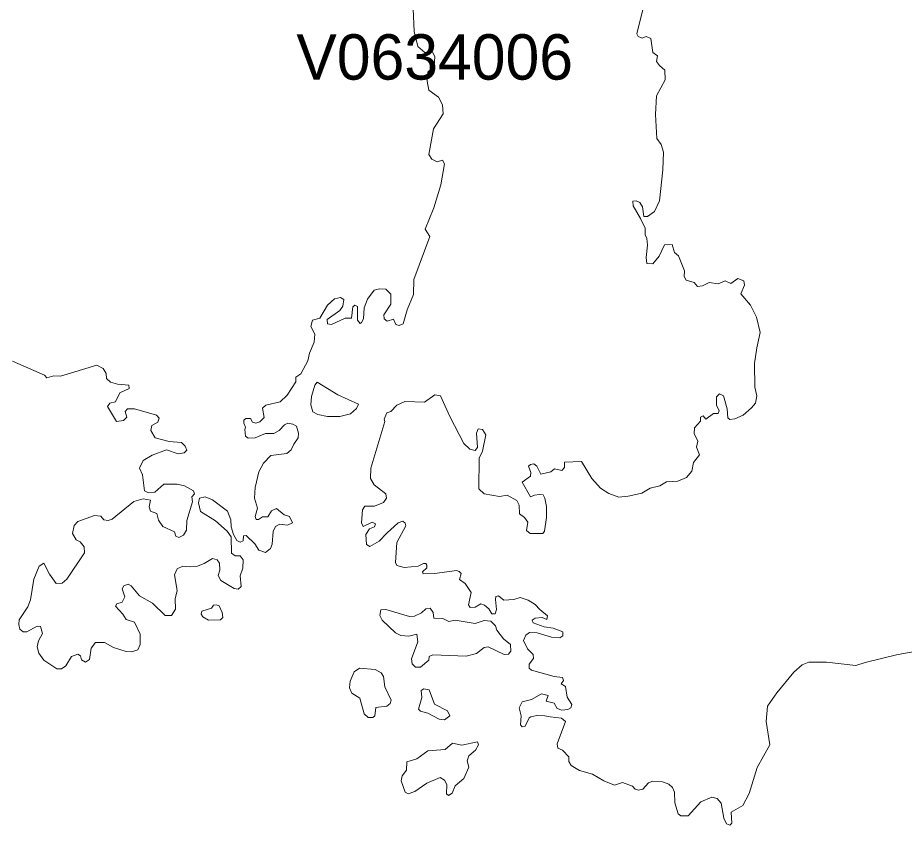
# Model space of a CAD drawing. Extents: x 369010 to 735936, y 6377141 to 6616555.
# Drawn here: x 456758 to 458712, y 6478740 to 6480521 of the extents above; entities that cross this region are included whole.
import ezdxf
from ezdxf.enums import TextEntityAlignment as Align

# ---------------------------------------------------------------- set-up
doc = ezdxf.new("R2010")
doc.units = 0
doc.header["$LTSCALE"] = 40
doc.layers.add('3', color=7, linetype='Continuous', lineweight=13)
doc.layers.add('4', color=7, linetype='Continuous')

msp = doc.modelspace()

# ---------------------------------------------------------------- linework, layer by layer
at = {"layer": '3'}
for points in [[(458142.05, 6480562.95), (458122.85, 6480485.16), (458126, 6480478.87), (458134.44, 6480475.73), (458143.38, 6480478.87), (458153.47, 6480475.06), (458158.11, 6480443.62), (458168.04, 6480436.67), (458166.38, 6480424.25)], [(457265.71, 6479593.09), (457259.92, 6479597.73), (457258.43, 6479612.13), (457260.25, 6479617.42), (457256.77, 6479626.36), (457256.77, 6479632.98), (457261.08, 6479636.46), (457271.34, 6479636.46), (457275.64, 6479628.68), (457282.92, 6479626.03), (457291.53, 6479629.17), (457301.46, 6479639.1), (457297.65, 6479659.29), (457304.93, 6479666.25), (457336.38, 6479673.2), (457351.77, 6479688.26), (457371.14, 6479717.39), (457371.14, 6479727.81), (457382.39, 6479735.26), (457397.45, 6479764.22), (457400.93, 6479780.94), (457411.68, 6479804.94), (457412.84, 6479822.32), (457403.91, 6479839.36), (457407.71, 6479853.27), (457424.1, 6479858.23), (457440.98, 6479886.53), (457456.54, 6479900.93), (457469.78, 6479903.25), (457477.06, 6479898.94), (457474.74, 6479884.55), (457467.79, 6479874.62), (457440.32, 6479854.75), (457440.98, 6479845.49), (457449.92, 6479844.33), (457479.71, 6479858.23), (457494.11, 6479857.9), (457496.75, 6479883.06), (457501.39, 6479886.53), (457506.85, 6479883.88), (457506.85, 6479853.27), (457512.64, 6479846.31), (457516.12, 6479848.63), (457520.25, 6479856.41), (457521.74, 6479881.07), (457529.19, 6479899.77), (457543.43, 6479919.47), (457555.51, 6479922.94), (457569.74, 6479921.78), (457580.66, 6479910.53), (457580.17, 6479888.52), (457565.44, 6479865.18), (457565.93, 6479856.41), (457572.39, 6479851.28), (457586.46, 6479855.58), (457591.75, 6479844.33), (457598.7, 6479841.68), (457607.48, 6479845.16), (457616.41, 6479876.1), (457630.81, 6479909.87), (457631.14, 6479943.13), (457666.23, 6480037.97), (457656.46, 6480054.19), (457675, 6480101.02), (457690.39, 6480151.83), (457698.5, 6480198.67), (457694.53, 6480206.29), (457682.28, 6480202.81), (457670.53, 6480208.27), (457664.08, 6480219.19), (457674.67, 6480275.3), (457696.02, 6480308.9), (457694.03, 6480328.26), (457685.43, 6480344.98), (457664.57, 6480360.87), (457660.27, 6480380.89), (457661.76, 6480400.75), (457675.99, 6480414.99), (457677.15, 6480434.02), (457672.19, 6480445.6), (457655.47, 6480444.11), (457640.08, 6480456.86), (457631.64, 6480490.12), (457629.82, 6480540.11)], [(458166.38, 6480424.25), (458172.67, 6480415.48), (458184.59, 6480404.89), (458185.42, 6480383.71), (458166.38, 6480348.45), (458164.07, 6480307.41), (458167.04, 6480254.28), (458176.31, 6480240.88), (458181.28, 6480223.83), (458179.79, 6480185.43), (458172.67, 6480116.58), (458161.42, 6480092.92), (458145.86, 6480081.99), (458138.25, 6480082.49), (458135.43, 6480103.67), (458129.64, 6480113.11), (458121.2, 6480116.91), (458113.75, 6480115.75), (458114.25, 6480105.66), (458131.13, 6480077.85), (458140.89, 6480056.17), (458140.73, 6480041.77), (458144.54, 6480033.33), (458146.19, 6480018.6), (458143.38, 6479991.46), (458145.03, 6479978.39), (458157.78, 6479977.56), (458171.68, 6479994.61), (458183.59, 6480019.43), (458200.64, 6480020.09), (458205.77, 6480003.05), (458214.71, 6479995.27), (458228.12, 6479962), (458226.96, 6479949.59), (458231.59, 6479941.48), (458249.13, 6479936.84), (458256.25, 6479927.58), (458267.51, 6479929.56), (458282.24, 6479936.84), (458301.93, 6479933.87), (458317.49, 6479939.99), (458329.73, 6479934.53), (458345.29, 6479945.45), (458358.37, 6479939.99), (458360.35, 6479930.72), (458351.91, 6479911.69), (458373.1, 6479886.53), (458386.5, 6479859.89), (458394.28, 6479826.12), (458387.33, 6479792.53), (458382.03, 6479758.1), (458382.86, 6479705.8), (458387.5, 6479686.44), (458384.02, 6479670.22), (458375.41, 6479660.45), (458356.88, 6479644.23), (458338.67, 6479636.12), (458327.91, 6479634.47), (458323.28, 6479637.94), (458322.12, 6479657.81), (458313.85, 6479686.44), (458305.07, 6479691.07), (458298.29, 6479684.78), (458298.29, 6479666.25), (458304.41, 6479653.5), (458302.1, 6479647.71), (458291.34, 6479647.38), (458274.95, 6479635.3), (458269.16, 6479642.25), (458263.04, 6479639.93), (458262.71, 6479630.99), (458250.13, 6479616.26), (458249.3, 6479603.52), (458257.41, 6479586.47), (458254.26, 6479573.4), (458260.55, 6479556.68), (458247.81, 6479539.3), (458243.84, 6479520.77), (458231.92, 6479506.37), (458213.05, 6479498.26), (458188.39, 6479497.1), (458173.17, 6479488.16), (458151.98, 6479483.2), (458133.45, 6479472.28), (458103.49, 6479465.32), (458083.3, 6479463.34), (458061.12, 6479471.61), (458042.92, 6479483.2), (458023.55, 6479504.38), (458000.38, 6479541.95), (457963.47, 6479540.13), (457962.98, 6479528.88), (457957.19, 6479522.26), (457941.3, 6479525.4), (457932.86, 6479518.78), (457911.18, 6479514.15), (457902.24, 6479531.86), (457895.62, 6479536.66), (457888, 6479535), (457884.03, 6479531.86)], [(456746.69, 6479763.07), (456817.36, 6479732.45), (456822.66, 6479726.32), (456837.88, 6479730.46), (456852.45, 6479729.8), (456932.72, 6479754.62), (456946.62, 6479747.18), (456953.24, 6479735.92), (456953.9, 6479724.67), (456962.51, 6479716.56), (456977.73, 6479712.42), (457002.89, 6479710.44)], [(457002.89, 6479710.44), (457003.72, 6479702.66), (456983.19, 6479693.06), (456973.93, 6479673.69), (456961.51, 6479670.55), (456956.05, 6479663.1), (456975.75, 6479629.83), (456990.97, 6479632.15), (456998.59, 6479639.93), (456995.11, 6479652.34), (457000.24, 6479658.14), (457015.3, 6479657.81), (457064.13, 6479643.74), (457069.92, 6479637.28), (457067.1, 6479628.35), (457053.53, 6479621.39), (457051.22, 6479610.47), (457061.31, 6479594.25), (457091.93, 6479585.81), (457119.4, 6479583.49), (457127.51, 6479575.72), (457130.66, 6479566.78), (457125.2, 6479560.65), (457111.63, 6479559), (457085.81, 6479567.94), (457054.36, 6479555.85), (457035, 6479544.27), (457026.56, 6479527.22), (457033.51, 6479512.16), (457037.31, 6479477.41), (457046.25, 6479473.1), (457060.65, 6479474.59), (457080.01, 6479491.64), (457109.8, 6479491.64), (457126.02, 6479488.49), (457145.72, 6479477.41), (457147.71, 6479470.79), (457142.24, 6479463.83), (457143.07, 6479452.58), (457130.66, 6479411.54), (457130.33, 6479390.68), (457123.21, 6479379.43), (457113.28, 6479374.3), (457106.66, 6479377.44), (457103.52, 6479386.38), (457078.36, 6479398.29), (457068.76, 6479412.36), (457064.79, 6479427.09), (457050.89, 6479432.39), (457048.24, 6479442.15), (457050.89, 6479456.39), (457035, 6479459.86), (457013.81, 6479453.74), (456966.15, 6479414.68), (456957.54, 6479411.87), (456948.27, 6479413.52), (456941.32, 6479421.13), (456927.09, 6479423.12), (456890.35, 6479409.22), (456882.9, 6479400.61), (456878.6, 6479382.9), (456886.71, 6479369), (456896.14, 6479364.37), (456904.41, 6479353.77), (456905.57, 6479340.37), (456866.51, 6479282.61), (456856.09, 6479273.34), (456843.18, 6479272.51), (456828.12, 6479293.37), (456815.7, 6479317.86), (456805.28, 6479310.91), (456794.02, 6479282.28), (456786.58, 6479236.93), (456780.29, 6479221.04), (456761.42, 6479192.74), (456760.26, 6479182.64), (456762.91, 6479171.89), (456770.36, 6479166.42), (456778.47, 6479166.42), (456801.31, 6479178.84), (456808.26, 6479178.01), (456812.89, 6479162.62), (456803.62, 6479146.4), (456801.31, 6479132.83), (456804.78, 6479119.26), (456816.04, 6479103.7), (456844.34, 6479084.33), (456854.93, 6479084.33), (456864.2, 6479091.28), (456876.61, 6479111.48), (456890.51, 6479116.94), (456896.3, 6479112.97), (456898.62, 6479104.19), (456907.56, 6479099.06), (456916.33, 6479104.86), (456919.97, 6479130.01), (456929.57, 6479142.92), (456949.27, 6479142.92), (456969.62, 6479132), (456997.1, 6479123.06)], [(457884.03, 6479531.86), (457889.16, 6479517.29), (457888.34, 6479509.84), (457869.96, 6479495.94), (457888.5, 6479464.17), (457897.11, 6479467.64), (457908.2, 6479469.3), (457915.97, 6479468.14), (457920.28, 6479461.02), (457923.42, 6479442.82), (457923.42, 6479418.49), (457919.45, 6479388.36), (457915.64, 6479383.23), (457887.84, 6479382.9), (457879.23, 6479389.85), (457882.21, 6479408.06), (457875.26, 6479418.49), (457864.34, 6479426.26), (457863.51, 6479445.63), (457858.21, 6479456.06), (457837.19, 6479467.31), (457820.15, 6479464.99), (457786.55, 6479470.45), (457774.14, 6479481.54), (457775.13, 6479549.4), (457782.41, 6479564.46), (457789.53, 6479600.87), (457782.91, 6479612.13), (457772.81, 6479613.62), (457769.01, 6479604.35), (457771.66, 6479572.9), (457766.69, 6479565.95), (457754.28, 6479568.76), (457741.53, 6479581.84), (457710.42, 6479640.76), (457689.73, 6479686.44), (457677.81, 6479688.75), (457654.48, 6479672.87), (457611.61, 6479674.02), (457593.74, 6479665.91), (457580.17, 6479652.01), (457571.4, 6479649.2), (457565.93, 6479635.3), (457567.09, 6479630.33), (457536.47, 6479527.39), (457535.48, 6479504.55), (457544.09, 6479490.15), (457569.24, 6479470.45), (457571.23, 6479460.69), (457564.61, 6479451.42), (457544.75, 6479443.64), (457523.07, 6479443.64), (457517.77, 6479435.2), (457515.79, 6479406.9), (457519.26, 6479398.79), (457539.45, 6479408.06), (457546.74, 6479404.58), (457544.42, 6479397.96), (457533.16, 6479393), (457525.55, 6479380.92), (457526.71, 6479358.9), (457534.32, 6479354.27), (457554.51, 6479365.86), (457571.89, 6479384.06), (457596.72, 6479406.9), (457606.65, 6479410.05), (457611.94, 6479406.07), (457613.6, 6479399.95), (457593.74, 6479363.54), (457590.76, 6479319.35), (457593.41, 6479312.4), (457609.63, 6479308.26), (457641.07, 6479311.24), (457652.33, 6479317.03), (457657.29, 6479317.03), (457659.94, 6479313.56), (457659.61, 6479307.1), (457650.67, 6479298.5), (457651.5, 6479293.86), (457677.81, 6479294.69), (457724.98, 6479301.31), (457731.44, 6479298.99), (457735.24, 6479295.02), (457732.1, 6479281.95), (457744.18, 6479272.68), (457757.75, 6479253.31), (457751.96, 6479225.84), (457755.44, 6479219.55), (457766.19, 6479220.71), (457778.61, 6479227.66), (457786.72, 6479225.01), (457796.48, 6479216.9), (457803.27, 6479205.98), (457810.55, 6479205.65), (457813.2, 6479215.74), (457811.38, 6479237.76), (457812.04, 6479243.88), (457817.83, 6479245.53), (457829.91, 6479236.27), (457851.59, 6479237.76)], [(456997.1, 6479123.06), (457009.51, 6479121.9), (457022.58, 6479126.54), (457028.05, 6479138.62), (457027.71, 6479160.96), (457015.63, 6479187.77), (456997.43, 6479193.24), (456990.15, 6479205.48), (456973.93, 6479222.53), (456976.57, 6479227.99), (456988.16, 6479231.8), (456993.95, 6479243.55), (456988.66, 6479260.93), (456992.13, 6479267.88), (457001.73, 6479271.35), (457008.35, 6479267.55), (457026.56, 6479245.87), (457055.19, 6479229.48), (457082.99, 6479202.01), (457097.39, 6479202.01), (457105.83, 6479216.07), (457105.5, 6479238.91), (457109.31, 6479257.45), (457104.01, 6479291.88), (457109.31, 6479305.12), (457122.22, 6479310.91), (457138.44, 6479309.25), (457152.34, 6479310.41), (457168.89, 6479316.7), (457187.1, 6479327.96), (457197.69, 6479325.14), (457202.65, 6479317.86), (457203.48, 6479302.3), (457200, 6479290.72), (457206.13, 6479279.13), (457235.09, 6479262.08), (457244.03, 6479260.6), (457250.65, 6479265.89), (457248.33, 6479289.89), (457254.12, 6479306.61), (457255.12, 6479325.14), (457248.17, 6479334.08), (457237.24, 6479334.08), (457229.46, 6479339.54), (457228.31, 6479375.95), (457219.86, 6479388.36), (457194.38, 6479410.71), (457160.95, 6479431.23), (457156.81, 6479450.59), (457158.63, 6479460.69), (457171.04, 6479463.83), (457187.26, 6479457.55), (457220.69, 6479432.06), (457227.97, 6479413.52), (457228.31, 6479397.63), (457233.93, 6479380.92), (457241.38, 6479367.35), (457248.66, 6479363.87), (457254.95, 6479366.68), (457256.11, 6479377.77), (457261.9, 6479378.6), (457280.77, 6479360.39), (457289.71, 6479346.16), (457304.44, 6479341.53), (457315.2, 6479349.64), (457318.84, 6479359.57), (457321.15, 6479387.54), (457326.61, 6479398.29), (457336.05, 6479403.43), (457352.93, 6479401.11), (457363.85, 6479406.9), (457357.23, 6479420.8), (457345.65, 6479424.28), (457328.27, 6479438.18), (457317.84, 6479433.22), (457309.57, 6479419.98), (457297.65, 6479419.64), (457289.21, 6479414.18), (457283.75, 6479414.18), (457281.43, 6479420.8), (457286.73, 6479438.68), (457280.27, 6479461.02), (457281.43, 6479484.69), (457289.71, 6479518.78), (457299.8, 6479538.15), (457316.35, 6479555.19), (457351.61, 6479559.5), (457360.87, 6479567.94), (457366.83, 6479580.35), (457376.1, 6479593.92), (457377.26, 6479604.35), (457372.63, 6479619.74), (457364.85, 6479624.54), (457353.59, 6479626.03), (457345.81, 6479622.55), (457334.23, 6479610.14), (457322.97, 6479603.52), (457304.44, 6479603.52), (457281.27, 6479594.25), (457265.71, 6479593.09)], [(457851.59, 6479237.76), (457865.5, 6479241.56), (457883.37, 6479235.77), (457898.76, 6479226.83), (457908.86, 6479215.25), (457926.07, 6479201.68), (457924.08, 6479193.57), (457914.15, 6479197.54), (457898.6, 6479196.38), (457891.65, 6479191.75), (457893.96, 6479186.28), (457918.79, 6479177.35), (457938.15, 6479174.2), (457959.83, 6479166.42), (457959.34, 6479157.65), (457952.88, 6479153.02), (457934.68, 6479154.18), (457903.23, 6479164.11), (457886.18, 6479164.6), (457878.07, 6479158.81), (457872.61, 6479146.73), (457882.05, 6479129.02), (457894.29, 6479116.11), (457894.79, 6479107.34), (457885.52, 6479094.93), (457885.52, 6479085.99), (457890.32, 6479081.35), (457940.14, 6479067.45), (457959.17, 6479065.47), (457961.16, 6479058.52), (457956.03, 6479051.56), (457965.79, 6479045.77), (457968.94, 6479021.77), (457979.69, 6479005.88), (457977.05, 6478998.44), (457970.43, 6478994.96), (457957.19, 6478993.14), (457946.76, 6478996.95), (457940.63, 6479009.03), (457922.76, 6479013.66), (457927.06, 6479025.58), (457912.33, 6479029.55), (457890.32, 6479017.14), (457869.8, 6479011.68), (457863.51, 6478998.44), (457867.81, 6478981.06), (457866.32, 6478961.36), (457869.8, 6478956.73), (457876.42, 6478958.22), (457885.52, 6478976.43), (457889, 6478979.07), (457902.4, 6478981.39), (457920.28, 6478980.73), (457931.86, 6478978.41), (457957.02, 6478975.6), (457965.13, 6478968.32), (457946.92, 6478919.16), (457948.58, 6478909.89), (457959.01, 6478905.26), (457972.58, 6478890.86), (457972.91, 6478880.1), (457978.04, 6478871.5), (457996.58, 6478860.74), (458025.04, 6478852.13), (458050.2, 6478837.9), (458073.7, 6478827.8), (458091.24, 6478833.93), (458113.09, 6478825.82), (458118.88, 6478818.87), (458126.16, 6478816.88), (458136.26, 6478819.2), (458148.34, 6478833.26), (458158.27, 6478837.07), (458179.62, 6478835.58), (458192.86, 6478830.45), (458201.3, 6478823.17), (458205.94, 6478812.74), (458206.77, 6478788.74), (458214.05, 6478764.75), (458220.01, 6478760.11), (458235.56, 6478760.44), (458263.86, 6478791.06), (458287.86, 6478801.82), (458299.45, 6478798.34), (458308.38, 6478788.25), (458314.18, 6478755.48), (458319.97, 6478743.06), (458327.75, 6478739.59), (458331.89, 6478744.22), (458330.73, 6478768.22), (458356.38, 6478782.95), (458370.12, 6478809.6), (458387.83, 6478866.86), (458415.96, 6478917.17), (458407.85, 6478968.32), (458410.5, 6479002.41), (458431.02, 6479031.87), (458469.09, 6479077.55), (458486.96, 6479093.27), (458502.02, 6479099.56)], [(458502.02, 6479099.56), (458540.92, 6479099.56), (458605.13, 6479092.11), (458626.15, 6479098.73), (458694.84, 6479115.78), (458755.58, 6479126.7)]]:
    msp.add_lwpolyline(points, dxfattribs=at)
for points in [[(457417.81, 6479717.06), (457413.17, 6479710.44), (457405.89, 6479685.28), (457404.24, 6479667.07), (457408.87, 6479651.52), (457419.46, 6479645.72), (457440.65, 6479641.09), (457468.12, 6479640.76), (457491.79, 6479646.88), (457505.03, 6479658.47), (457509.17, 6479668.56), (457463.98, 6479689.09)], [(457204.97, 6479192.41), (457209.93, 6479197.87), (457208.78, 6479208.96), (457201.82, 6479223.36), (457195.7, 6479226.01), (457189.41, 6479224.85), (457185.61, 6479218.39), (457164.26, 6479212.1), (457162.44, 6479205.15), (457165.91, 6479199.03), (457178.99, 6479192.08)], [(457666.89, 6479218.72), (457657.46, 6479216.9), (457647.86, 6479207.97), (457632.63, 6479200.68), (457621.38, 6479199.86), (457569.24, 6479215.74), (457558.82, 6479214.92), (457556, 6479202.5), (457561.13, 6479191.75), (457590.43, 6479163.78), (457602.34, 6479157.98), (457620.05, 6479156.82), (457637.6, 6479160.8), (457640.25, 6479144.41), (457626.34, 6479106.84), (457627.83, 6479095.75), (457634.78, 6479088.31), (457645.71, 6479087.97), (457664.24, 6479103.37), (457665.07, 6479111.97), (457673.18, 6479115.78), (457746.5, 6479112.3), (457769.67, 6479118.1), (457785.89, 6479131.67), (457794.83, 6479132.83), (457830.41, 6479116.28), (457839.84, 6479116.94), (457845.14, 6479123.89), (457843.98, 6479138.29), (457828.59, 6479150.7), (457814.19, 6479169.57), (457811.54, 6479179.66), (457800.95, 6479189.76), (457786.22, 6479190.92), (457766.36, 6479184.3), (457722.34, 6479192.08), (457708.43, 6479188.93), (457695.19, 6479195.88), (457675.5, 6479196.71), (457673.51, 6479209.12)], [(457530.35, 6478976.92), (457541.11, 6478977.58), (457545.41, 6478981.06), (457547.73, 6478999.26), (457572.06, 6479002.41), (457579.01, 6479007.87), (457580.99, 6479015.48), (457567.09, 6479044.94), (457564.44, 6479067.45), (457559.31, 6479075.89), (457546.24, 6479082.84), (457511.65, 6479085.99), (457500.06, 6479077.88), (457490.79, 6479057.36), (457489.31, 6479042.63), (457494.27, 6479031.04), (457512.14, 6479019.79), (457521.74, 6478985.03)], [(457698.5, 6478972.12), (457710.42, 6478981.06), (457705.45, 6478991.98), (457676.49, 6479007.04), (457665.24, 6479038.32), (457653.15, 6479040.64), (457647.03, 6479037.17), (457648.52, 6479021.44), (457641.24, 6478995.46), (457645.54, 6478991.15), (457662.42, 6478986.85), (457687.25, 6478973.78)], [(457771.82, 6478923.79), (457736.73, 6478916.51), (457716.21, 6478920.32), (457699.99, 6478906.75), (457661.76, 6478904.1), (457638.09, 6478886.23), (457615.58, 6478879.27), (457614.92, 6478861.07), (457605.65, 6478848.32), (457603.34, 6478837.4), (457611.78, 6478812.25), (457619.06, 6478809.27), (457633.46, 6478813.9), (457659.94, 6478832.11), (457689.07, 6478844.85), (457699, 6478839.06), (457703.8, 6478829.79), (457703.3, 6478809.27), (457707.94, 6478804.96), (457715.71, 6478810.42), (457722.34, 6478826.31), (457741.2, 6478842.53), (457752.13, 6478867.69), (457748.65, 6478881.59), (457752.13, 6478892.85), (457767.19, 6478905.59), (457773.81, 6478916.84)]]:
    msp.add_lwpolyline(points, close=True, dxfattribs=at)

# ---------------------------------------------------------------- texts
at = {"layer": '4'}
msp.add_text('V0634006', height=100, dxfattribs=at).set_placement((457677.15, 6480384.02), align=Align.CENTER)

doc.saveas('drawing.dxf')
